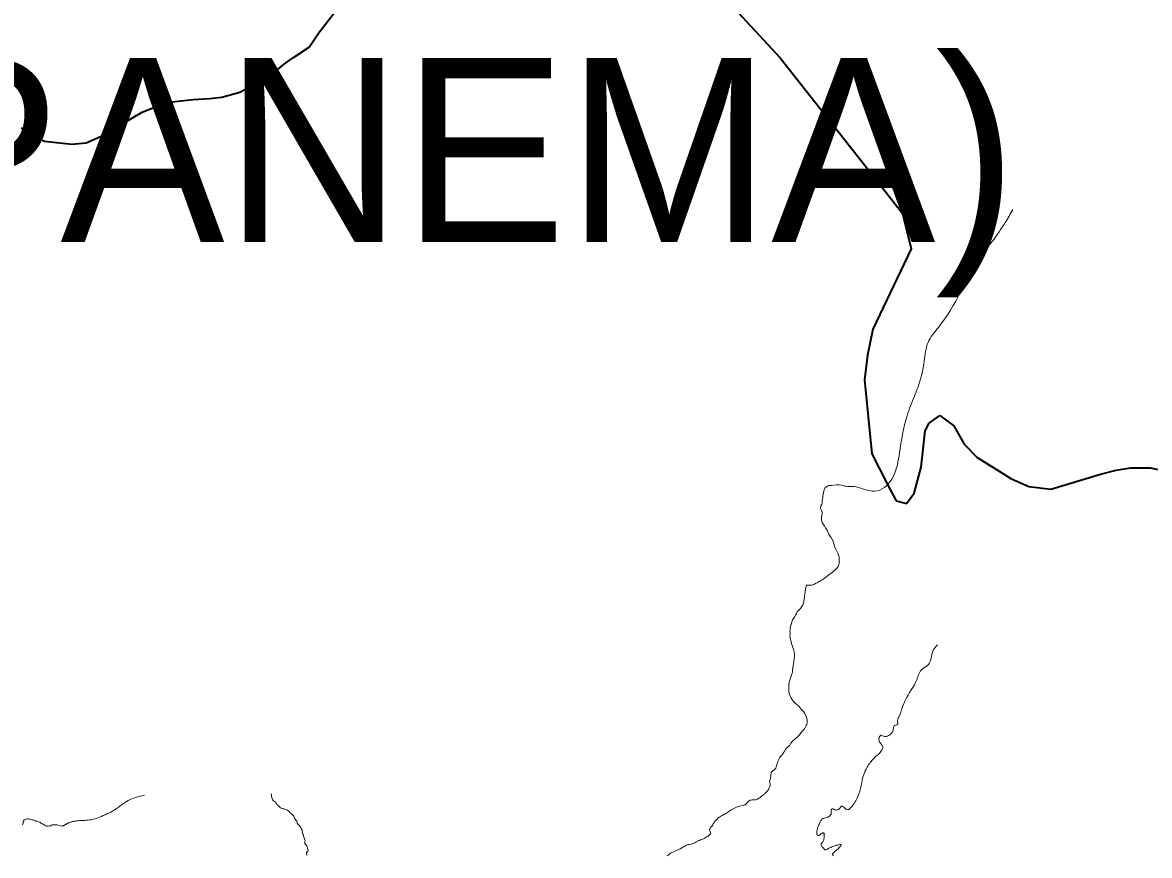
# Model space of a CAD drawing. Extents: x -1643653 to 4543381, y 1624270 to 13878484.
# Drawn here: x 603980 to 607043, y 8912891 to 8915155 of the extents above; entities that cross this region are included whole.
import ezdxf

# ---------------------------------------------------------------- set-up
doc = ezdxf.new("R2010")
doc.units = 0
doc.header["$LTSCALE"] = 160
doc.linetypes.add('LONG_DASH_SHORT_DASH', pattern=[9.9, 6, -1.2, 1.5, -1.2])
doc.layers.add('6', color=7, linetype='Continuous', lineweight=13)
doc.layers.add('60', color=7, linetype='Continuous', lineweight=13)

msp = doc.modelspace()

# ---------------------------------------------------------------- linework, layer by layer
at = {"layer": '6', "linetype": 'LONG_DASH_SHORT_DASH', "lineweight": 35}
for points in [[(603976.5, 8914868.6), (604011.7, 8914847.1), (604039.8, 8914832.7), (604114, 8914825), (604152.9, 8914828.2), (604191.9, 8914845.5), (604227.5, 8914862.9), (604270.1, 8914890.8), (604305.7, 8914911.7), (604348.2, 8914929), (604387.2, 8914939.3), (604443.8, 8914945.8), (604489.8, 8914949), (604521.7, 8914952.2), (604571.3, 8914965.9), (604610.3, 8914986.8), (604649.4, 8915007.7), (604692.2, 8915042.7), (604717.1, 8915060.1), (604759.7, 8915088), (604784.8, 8915126.7), (605095.8, 8915526.9)], [(605913.2, 8915194.7), (606039.3, 8915059.3), (606308.6, 8914717.7), (606371.5, 8914635.9), (606395.5, 8914540.3), (606291.1, 8914322.1), (606276.3, 8914251.5), (606268.7, 8914184.4), (606288.1, 8913982.8), (606329.8, 8913901.2), (606354.2, 8913855), (606382.4, 8913847.7), (606403.9, 8913875.8), (606422.2, 8913946.3), (606433.6, 8914045.2), (606444.4, 8914066.3), (606472.9, 8914087.2), (606511.5, 8914058.6), (606539.4, 8914008.9)], [(606539.4, 8914008.9), (606574.4, 8913973.3), (606620.1, 8913944.6), (606665.8, 8913915.9), (606715.2, 8913894.3), (606775.2, 8913886.7), (606909.9, 8913928), (606952.4, 8913938.2), (606991.4, 8913944.9), (607044.4, 8913944.5), (607100.9, 8913933.4), (607185.1, 8913863.8), (607217.8, 8913819.4), (607258.2, 8913730.6), (607313.1, 8913532.2), (607371.9, 8913383.3), (607441.7, 8913276.6), (607487.2, 8913226.8), (607515, 8913166.4), (607535.7, 8913109.7), (607560.1, 8913067.1), (607593.6, 8913056.5)]]:
    msp.add_lwpolyline(points, dxfattribs=at)
at = {"layer": '6'}
for points in [[(606199.9, 8913693.8), (606199.9, 8913697.9), (606199.4, 8913703.1), (606198.1, 8913707.8), (606196, 8913712.5), (606192.4, 8913719.9), (606189, 8913726.4), (606187.9, 8913728.8), (606185.6, 8913735.7), (606184.4, 8913741.1), (606183.4, 8913744.7), (606182.4, 8913747.4), (606178.5, 8913753.6), (606176.2, 8913757.6), (606173.3, 8913762), (606171.9, 8913764.3), (606169.2, 8913770.7), (606167.1, 8913775.2), (606162.8, 8913782), (606159.7, 8913787.1), (606158.2, 8913789.2), (606156.1, 8913791.4), (606153.4, 8913796), (606152.4, 8913799.5), (606151.7, 8913802.2), (606151.5, 8913810.2), (606151.8, 8913812.1), (606152.9, 8913816.3), (606153.8, 8913819), (606153.7, 8913821.4), (606153.3, 8913823.6), (606152.4, 8913826.6), (606150.4, 8913830.4), (606149.4, 8913832.6), (606149.2, 8913833.9), (606149.1, 8913837.8), (606149.4, 8913839.3), (606150.2, 8913841.9), (606151.5, 8913843.9), (606152.4, 8913845.5), (606153.3, 8913848.7), (606153.8, 8913851.7), (606153.7, 8913856.4), (606154.8, 8913864.4), (606155.7, 8913869.2), (606157.1, 8913877.1), (606159.1, 8913885.8), (606159.9, 8913887.4), (606161, 8913889.4), (606165, 8913893.5), (606169, 8913895.9), (606171.2, 8913896.4), (606175.1, 8913896.4), (606179.2, 8913897.1), (606184.3, 8913898), (606192.7, 8913899.1), (606199.2, 8913898.9), (606206.6, 8913897.7), (606212.1, 8913895.6), (606213.8, 8913895), (606216.6, 8913894.8), (606218.2, 8913894.6), (606223.6, 8913894.2)], [(606100.2, 8913570.7), (606102.1, 8913574.4), (606102.4, 8913575.1), (606103.8, 8913581.5), (606104, 8913584.7), (606104.4, 8913587.1), (606105.5, 8913596.8), (606106.7, 8913602.8), (606107.2, 8913606.6), (606108.2, 8913614.8), (606108.9, 8913618.5), (606110.1, 8913623.4), (606110.8, 8913624.8), (606111.9, 8913625.7), (606112.7, 8913626.3), (606114, 8913626.4), (606116.4, 8913625.7), (606118.2, 8913625.6), (606121.6, 8913625.7), (606125.5, 8913626.3), (606128.1, 8913626.8), (606130.6, 8913627.9), (606135.4, 8913630.2), (606139.6, 8913632.7), (606145.2, 8913635.6), (606148.2, 8913637.2), (606151.9, 8913639.4), (606155.5, 8913641.7), (606160.2, 8913645), (606163.7, 8913647.6), (606164.9, 8913648.7), (606167.7, 8913651.2), (606170.2, 8913652.9), (606173.6, 8913655.6), (606177.3, 8913658.1), (606180.7, 8913660.5), (606182.8, 8913661.9), (606187.2, 8913666.1), (606190.8, 8913669.7), (606194, 8913673.4), (606196.5, 8913676.9), (606198.6, 8913681.3), (606199.5, 8913684.7), (606199.7, 8913687.7), (606199.9, 8913693.8)], [(606071.2, 8913525.7), (606073.2, 8913531.5), (606075.5, 8913535.8), (606079, 8913541.2), (606080.8, 8913544.2), (606083.6, 8913549.4), (606084.9, 8913552), (606086.8, 8913554.9), (606089.1, 8913557.4), (606094.3, 8913562.7), (606100.2, 8913570.7)], [(606063.9, 8913361), (606064.6, 8913364.6), (606065.6, 8913368.1), (606067.1, 8913373.4), (606068.9, 8913378.4), (606070.3, 8913382.5), (606071.6, 8913385.8), (606072.1, 8913387.7), (606072.7, 8913389.6), (606072.9, 8913392.6), (606073.2, 8913395.6), (606074.1, 8913402.1), (606074.2, 8913403.5), (606074.5, 8913406.8), (606075.3, 8913413.3), (606076.2, 8913418.1), (606077.7, 8913426.4), (606078.7, 8913434.5), (606078.7, 8913438.5), (606078.3, 8913441.5), (606076.2, 8913448.2), (606072.9, 8913458.9), (606070.5, 8913467.8), (606068.1, 8913475.7), (606067.1, 8913479.5), (606066.5, 8913481.8), (606066.2, 8913483.5), (606065.9, 8913486.4), (606066.2, 8913492.2), (606066.2, 8913495.1), (606065.9, 8913501.1), (606066.1, 8913504.8), (606066.5, 8913509.3), (606067, 8913513.7), (606067.9, 8913518), (606068.8, 8913519.5), (606071.2, 8913525.7)], [(606013.8, 8913110.2), (606014.5, 8913116), (606016.3, 8913118.4), (606018.3, 8913120.5), (606022.3, 8913123.5), (606024.3, 8913125.1), (606025.5, 8913126.5), (606026.5, 8913127.7), (606027.2, 8913128.9), (606028.3, 8913131.8), (606029.2, 8913135.5), (606030.7, 8913140.7), (606032.6, 8913146), (606034.3, 8913149.8), (606037.7, 8913156.6), (606038.2, 8913157.9), (606040.6, 8913160.2), (606043.4, 8913163.7), (606046.1, 8913167.2), (606049.4, 8913171.8), (606051.7, 8913175.6), (606054.1, 8913179), (606057.7, 8913183.4), (606059.5, 8913185.4), (606062.6, 8913188.1), (606064.1, 8913189.6), (606065.3, 8913191), (606068.6, 8913196.6), (606073.7, 8913202.6), (606079.8, 8913207.9), (606085.8, 8913212.9), (606091.2, 8913218.6), (606100.3, 8913229.6), (606105.4, 8913235.7), (606107.6, 8913239.5), (606110.3, 8913244.5), (606111.5, 8913246.9), (606112.2, 8913249), (606112.6, 8913251.3), (606112.5, 8913252.5), (606112.6, 8913255.7), (606112.4, 8913259.9), (606111.9, 8913262.4), (606111.1, 8913266.9), (606109.1, 8913271.4), (606105, 8913278.4), (606102.3, 8913282.4), (606100.1, 8913285.1), (606096.7, 8913289.1), (606090.6, 8913295.9), (606084.2, 8913301.7), (606080.2, 8913305.2), (606076.5, 8913309.2), (606071.1, 8913315.7), (606068, 8913320.4), (606066.1, 8913324.4), (606064.3, 8913329.7), (606063.5, 8913332.3), (606063, 8913335.2), (606062.7, 8913338), (606062.4, 8913341.7), (606062.6, 8913348.6), (606063, 8913354.9), (606063.2, 8913358.8), (606063.9, 8913361)], [(605881.8, 8913000.3), (605886, 8913002.4), (605888.8, 8913003.7), (605891.4, 8913005.2), (605894.1, 8913007), (605896.8, 8913009.1), (605899.5, 8913010.9), (605902.5, 8913012.9), (605905.3, 8913014.7), (605908, 8913016.3), (605909.8, 8913017.2), (605911.4, 8913018.2), (605915, 8913020), (605919.1, 8913021.7), (605923, 8913023.1), (605928.7, 8913025), (605933.7, 8913026.1), (605938.3, 8913027.2), (605940.4, 8913027.7), (605942.6, 8913028.5), (605944.3, 8913029.2), (605945.7, 8913030.6), (605948.3, 8913033.4), (605949.8, 8913035.4), (605952.1, 8913037.7), (605953.1, 8913038.9), (605955.1, 8913040.2), (605957.4, 8913041.3), (605960.3, 8913041.8), (605963.6, 8913042.1), (605965.8, 8913042.1), (605968.3, 8913042.2), (605969.7, 8913042.2), (605971.1, 8913042.2), (605972.4, 8913042.4), (605974.8, 8913043.1), (605978, 8913044.5), (605981.5, 8913046.6), (605983.6, 8913048), (605985.8, 8913049.9), (605988, 8913051.8), (605989.2, 8913053.2), (605990.3, 8913054.1), (605992.4, 8913055.3), (605994.9, 8913056.9), (605996.6, 8913058.2), (605997.8, 8913059.4), (605999.2, 8913061.2), (606000.4, 8913062.8), (606002.3, 8913064.7), (606004.2, 8913066.3), (606004.9, 8913066.9), (606005.9, 8913067.9), (606007, 8913069.4), (606008.8, 8913072.3), (606009.8, 8913074.2), (606010.6, 8913076.3), (606011.2, 8913078.1), (606011.5, 8913079.9), (606011.7, 8913081.4), (606012, 8913083.9), (606011.8, 8913085.7), (606011.4, 8913087.6), (606010.9, 8913089.9), (606010.6, 8913092.4), (606011, 8913094.9), (606011.7, 8913097.4), (606012.6, 8913100.4), (606013.4, 8913103.3), (606013.6, 8913104.9), (606013.7, 8913106.5), (606013.8, 8913108.8), (606013.8, 8913110.2)], [(604106.7, 8912980.5), (604108, 8912981), (604109.5, 8912981.5), (604111.2, 8912982.1), (604113.3, 8912982.7), (604115.6, 8912983.3), (604118.2, 8912983.9), (604121, 8912984.4), (604124, 8912984.9), (604127.2, 8912985.4), (604130.6, 8912985.8), (604134.1, 8912986.1), (604137.8, 8912986.3), (604141.6, 8912986.4), (604145.5, 8912986.5), (604149.5, 8912986.6), (604153.6, 8912986.8), (604157.9, 8912987.2), (604162.2, 8912987.7), (604166.6, 8912988.4), (604171.1, 8912989.3), (604175.7, 8912990.5), (604180.4, 8912991.9), (604185.2, 8912993.6), (604190, 8912995.4), (604194.8, 8912997.3), (604199.8, 8912999.5), (604204.8, 8913001.7), (604209.9, 8913004.1), (604215, 8913006.6), (604220.1, 8913009.3), (604225.2, 8913012.1), (604230.2, 8913015.1), (604235.2, 8913018.2), (604240.1, 8913021.5), (604244.9, 8913025), (604249.7, 8913028.7), (604254.7, 8913032.5), (604260.3, 8913036.4), (604267, 8913040.4)], [(604267, 8913040.4), (604275.1, 8913044.3), (604285.1, 8913048.1), (604297.3, 8913051.7), (604312.2, 8913055.1)], [(604754.3, 8912891.9), (604752.7, 8912893.2), (604751.8, 8912895.8), (604752.2, 8912898.4), (604753.6, 8912900.8), (604755.5, 8912902.6), (604756.6, 8912904.9), (604756, 8912907.7), (604755.2, 8912910.3), (604754.7, 8912912.8), (604753.6, 8912915.2), (604752.7, 8912917.6), (604751.2, 8912919.8), (604749.2, 8912921.2), (604747.5, 8912923.6), (604747.4, 8912926.2), (604748, 8912928.8), (604748.1, 8912931.7), (604747.3, 8912934.2), (604746.7, 8912936.8), (604745.9, 8912939.2), (604745, 8912941.6), (604744.2, 8912944.2), (604743.5, 8912946.9), (604742.2, 8912949.2), (604741.1, 8912951.7), (604740.4, 8912954.3), (604740.2, 8912957.1), (604740, 8912959.8), (604739.1, 8912962.2), (604737.9, 8912964.7), (604736.7, 8912966.9), (604735.4, 8912969.2), (604733.8, 8912971.3), (604732, 8912973.2), (604730, 8912974.8), (604728.2, 8912976.7), (604726.8, 8912979.4), (604726.7, 8912982), (604725.7, 8912984.3), (604724.2, 8912986.5), (604722.3, 8912988.8), (604720.8, 8912990.8), (604719.8, 8912993.1), (604718.4, 8912995.3), (604717.4, 8912997.7), (604716, 8912999.9), (604714.3, 8913001.9), (604712.3, 8913003.7), (604710.1, 8913005.2), (604708.1, 8913007), (604706.3, 8913008.9), (604704.6, 8913011), (604702.6, 8913012.8), (604700.6, 8913014.5), (604698, 8913015.2), (604695.9, 8913016.6), (604693.5, 8913017.5), (604691.1, 8913018.2), (604688.4, 8913018.2), (604685.9, 8913018.6), (604683.5, 8913019.7), (604681.2, 8913021.2), (604679.3, 8913022.8), (604677.4, 8913024.4), (604675.7, 8913026.4), (604673.8, 8913028.4), (604671.9, 8913030.2), (604670.2, 8913032.3), (604669.1, 8913034.7), (604667.5, 8913036.8), (604665.3, 8913038.2), (604662.3, 8913039.6), (604660.5, 8913041.4), (604659.3, 8913043.7), (604658.4, 8913046.3), (604657.8, 8913048.8), (604657.3, 8913051.3), (604657.2, 8913053.9), (604656.6, 8913056.5), (604656.2, 8913059.1)], [(606146.2, 8912978.2), (606147.2, 8912980.7), (606148.2, 8912982.8), (606148.8, 8912984.6), (606149.9, 8912986.5), (606151.4, 8912988.5), (606152.9, 8912990), (606153.9, 8912990.8), (606155.2, 8912991.4), (606157.1, 8912991.9), (606159.7, 8912992.7), (606162.6, 8912993.6), (606164.8, 8912994.4), (606166.9, 8912995), (606169.2, 8912995.8), (606171.3, 8912996.8), (606172.7, 8912997.7), (606173.9, 8912998.5), (606174.7, 8912999.2), (606175.6, 8913000.2), (606176.5, 8913001.3), (606177, 8913002.3), (606177.5, 8913003.6), (606178.1, 8913004.9), (606178.3, 8913006), (606178.3, 8913007.3), (606178.3, 8913008.3), (606178, 8913010), (606177.8, 8913011.7), (606177.7, 8913013.6), (606177.7, 8913014.8), (606177.9, 8913015.6), (606178.6, 8913016.6), (606179.3, 8913017.2), (606180, 8913017.6), (606181.1, 8913017.7), (606182.6, 8913017.6), (606183.9, 8913017.3), (606184.8, 8913016.9), (606185.8, 8913016.4), (606186.8, 8913015.9), (606187.7, 8913015.6), (606188.8, 8913015.1), (606190.6, 8913014.8), (606192.8, 8913014.8), (606195, 8913015.1), (606197.5, 8913015.9), (606199, 8913016.6), (606199.7, 8913017.3), (606200.8, 8913018.9), (606201.9, 8913020.6), (606203, 8913022.4), (606203.8, 8913023.6), (606205, 8913024.4), (606205.7, 8913024.9), (606206.7, 8913025.1), (606207.6, 8913025.1), (606208.4, 8913024.8), (606209, 8913024.3), (606210.3, 8913023.5), (606212.2, 8913022.2), (606213.7, 8913020.8), (606216.1, 8913018.6), (606217.6, 8913017.2), (606219.7, 8913016.4)], [(603980.6, 8912974.7), (603981.4, 8912977), (603981.8, 8912977.5), (603982, 8912980), (603982.2, 8912982.5), (603983.6, 8912984.8), (603984, 8912987.3), (603984.9, 8912988.1), (603987.2, 8912989.2), (603989.8, 8912990), (603992.4, 8912990.6), (603994.9, 8912990.9), (603998, 8912990.4), (604001, 8912989.7), (604003.7, 8912988.9), (604006.3, 8912988.3), (604008.8, 8912987.8), (604011.4, 8912987.2), (604013.8, 8912986.1), (604016.4, 8912984.8), (604018.9, 8912984.3), (604021.3, 8912983.6), (604023.8, 8912982.7), (604026.3, 8912981.9), (604028.7, 8912980.6)], [(604028.7, 8912980.6), (604031.8, 8912978.4), (604034, 8912977.1), (604036.4, 8912976), (604039.1, 8912974.9), (604041.3, 8912973.5), (604043.5, 8912972.2), (604046.1, 8912971.2), (604048.8, 8912971.2), (604051.5, 8912971.5), (604054, 8912971.8), (604056.5, 8912972.2), (604058.8, 8912973.5), (604061.1, 8912974.4), (604063.8, 8912974.4), (604066.6, 8912974.7), (604069.4, 8912975), (604074.6, 8912974.9), (604086.9, 8912971), (604087.8, 8912971.1), (604088.5, 8912971.3), (604089.3, 8912971.5), (604090.1, 8912971.7), (604090.9, 8912972), (604091.8, 8912972.3), (604092.6, 8912972.7), (604093.6, 8912973.1), (604094.5, 8912973.6), (604095.6, 8912974.2), (604096.6, 8912974.7), (604097.7, 8912975.3), (604098.7, 8912976), (604099.8, 8912976.6), (604100.8, 8912977.2), (604101.8, 8912977.8), (604102.7, 8912978.3), (604103.6, 8912978.9), (604104.6, 8912979.4), (604105.6, 8912979.9), (604106.7, 8912980.5)], [(605732.3, 8912890.1), (605735, 8912892.4), (605738.2, 8912895), (605741.6, 8912897.3), (605745, 8912899.2), (605748.3, 8912900.7), (605755, 8912903.7), (605761.7, 8912906.7), (605767.5, 8912909.3), (605771.8, 8912911.7), (605775.3, 8912913.8), (605778.1, 8912915.7), (605782, 8912917.8), (605784.9, 8912919.3), (605788.6, 8912920.7), (605792.3, 8912921.2), (605796.2, 8912922), (605799.5, 8912922.6), (605801.8, 8912923.4), (605804.7, 8912924.4), (605807.7, 8912925.8), (605810.4, 8912927.1), (605812.9, 8912928.6), (605814.3, 8912929.7), (605815.6, 8912930.7), (605817.9, 8912931.7), (605819.7, 8912932.4), (605822.8, 8912933.6), (605826.4, 8912934.6), (605829.3, 8912936), (605833.1, 8912937.7), (605835.9, 8912939.2), (605838.2, 8912940.8), (605840.9, 8912942.4), (605842.6, 8912943.2), (605844.8, 8912945.1), (605846.5, 8912946.4), (605848.1, 8912948), (605849, 8912949), (605849.7, 8912950.3), (605849.9, 8912951.5), (605849.9, 8912953.2), (605849.6, 8912954.4), (605849.3, 8912955.8), (605848.5, 8912957.5), (605848, 8912958.7), (605847.7, 8912959.8), (605847.7, 8912960.9), (605847.8, 8912962.3), (605848.3, 8912963.5), (605849, 8912965), (605850.3, 8912966.8), (605851.2, 8912967.9), (605852.7, 8912969.9), (605854.1, 8912972), (605855.9, 8912974.6), (605857.4, 8912977.2), (605858.7, 8912979.4), (605860, 8912981.7), (605861.3, 8912983.4), (605862.8, 8912985.1), (605866, 8912988.3), (605868.6, 8912990.9), (605870.9, 8912993.2), (605873, 8912994.9), (605875.4, 8912996.6), (605878.3, 8912998.3), (605881.8, 8913000.3)], [(606157.8, 8912933.6), (606158.2, 8912935.1), (606158.4, 8912936.7), (606158.5, 8912938.5), (606158.7, 8912940.6), (606158.8, 8912943.2), (606158.9, 8912944.9), (606158.9, 8912946.8), (606158.7, 8912949.7), (606158.7, 8912951.2), (606158.2, 8912951.9), (606157.2, 8912952.3), (606156, 8912952.6), (606154.7, 8912952.5), (606153.7, 8912952.1), (606151.7, 8912950.9), (606150.1, 8912949.9), (606148.3, 8912948.5), (606146.2, 8912946.8), (606144.9, 8912946), (606143.7, 8912945.9), (606142.4, 8912945.7), (606141.1, 8912946.2), (606140, 8912946.9), (606139.5, 8912948.1), (606139.1, 8912949.5), (606138.9, 8912950.7), (606139, 8912952.8), (606138.9, 8912955.3), (606139.1, 8912957.7), (606139.6, 8912960.8), (606140.4, 8912963.6), (606141.2, 8912966.6), (606142.2, 8912969.8), (606143.5, 8912972.8), (606145.1, 8912975.9), (606146.2, 8912978.2)], [(606182.8, 8912890.7), (606183, 8912891.3), (606182.8, 8912892.4), (606182.5, 8912893.1), (606182.1, 8912893.6), (606181.7, 8912894.5), (606181.6, 8912895.3), (606181.8, 8912896), (606182.2, 8912896.8), (606182.8, 8912897.7), (606183.8, 8912898.6), (606184.9, 8912899.5), (606187.7, 8912901.8), (606189.5, 8912903.5), (606192, 8912905.5), (606193.9, 8912907.2), (606195.7, 8912908.7), (606197.4, 8912910.4), (606199.8, 8912912.9), (606201.2, 8912914.5), (606202.2, 8912915.8), (606203.9, 8912917.6), (606204.6, 8912918.5), (606205, 8912919.9), (606205, 8912920.7), (606204.2, 8912921.1), (606202.9, 8912921.3), (606201, 8912920.9), (606198, 8912920.2), (606195, 8912919.7), (606191.5, 8912918.9), (606188.2, 8912917.8), (606185.1, 8912916.9), (606182, 8912915.6), (606179.7, 8912914.4), (606177.4, 8912913.3), (606173.6, 8912911.7), (606169.7, 8912910), (606166, 8912907.9), (606164.9, 8912907.3), (606163, 8912906.6), (606161.5, 8912906.4), (606160.4, 8912906.7), (606159.8, 8912907.2), (606158.7, 8912908.5), (606157.6, 8912910.1), (606155.9, 8912912), (606154.3, 8912913.7), (606153.1, 8912915.6), (606152, 8912916.9), (606151.1, 8912918.3), (606150.6, 8912919.6), (606150.6, 8912920.6), (606150.6, 8912921.5), (606150.7, 8912922), (606151, 8912922.8), (606151.7, 8912923.9), (606152.6, 8912925.2), (606154, 8912927.3), (606155.1, 8912928.7), (606156.4, 8912930.6), (606157.1, 8912932), (606157.8, 8912933.6)]]:
    msp.add_lwpolyline(points, dxfattribs=at)
for points in [[(606223.6, 8913894.2), (606245.9, 8913893), (606272, 8913885.2), (606303.9, 8913882.4), (606346.3, 8913920.7), (606363.5, 8913985.5), (606384.2, 8914086.5), (606404, 8914139.7), (606413.1, 8914162.7), (606430.9, 8914235.8), (606441.1, 8914285.7), (606469.2, 8914326.6), (606529, 8914423.6), (606549.7, 8914469), (606571.5, 8914502.3), (606616.9, 8914561.9), (606650.7, 8914611.4), (606671.5, 8914646.6)], [(606219.6, 8913016.4), (606223.9, 8913015.7), (606231.7, 8913021.6), (606250.3, 8913051.3), (606259.5, 8913081.1), (606266.3, 8913111.1), (606275.8, 8913131), (606293.5, 8913155.2), (606311.1, 8913171.6), (606318, 8913186.9), (606309.5, 8913199.6), (606307.8, 8913209.1), (606309.8, 8913214.9), (606312.7, 8913217.9), (606317.6, 8913216.6), (606323.5, 8913214.6), (606331.3, 8913215.9), (606338.9, 8913221.1), (606345.1, 8913228.3), (606347, 8913237.2), (606350.3, 8913244.7), (606355.5, 8913246), (606358.8, 8913247.6), (606358.5, 8913255.4), (606361.4, 8913266.9), (606371.8, 8913295.3), (606379, 8913312.6), (606411.2, 8913370.8), (606425.9, 8913398.6), (606442.2, 8913410), (606448.8, 8913424.7), (606455.3, 8913449.2), (606466.7, 8913463.9)]]:
    msp.add_spline(points, degree=3, dxfattribs=at)
at = {"layer": '60', "lineweight": 25}
msp.add_spline([(814781, 9009175.5), (814787.2, 9009173.4), (814796.9, 9009173.4), (814799.4, 9009172.4), (814805.1, 9009174.5), (814805.6, 9009176.5), (814811.7, 9009179.5), (814811.7, 9009179.5), (814801.5, 9009181), (814790.7, 9009181.5), (814784.1, 9009183.1), (814777.4, 9009185.1), (814778.4, 9009175.5)], degree=3, dxfattribs=at)

# ---------------------------------------------------------------- texts
at = {"layer": '6'}
msp.add_text('(SANTANA DO IPANEMA)', height=500, dxfattribs=at).set_placement((598696.7, 8914559.1))

doc.saveas('drawing.dxf')
